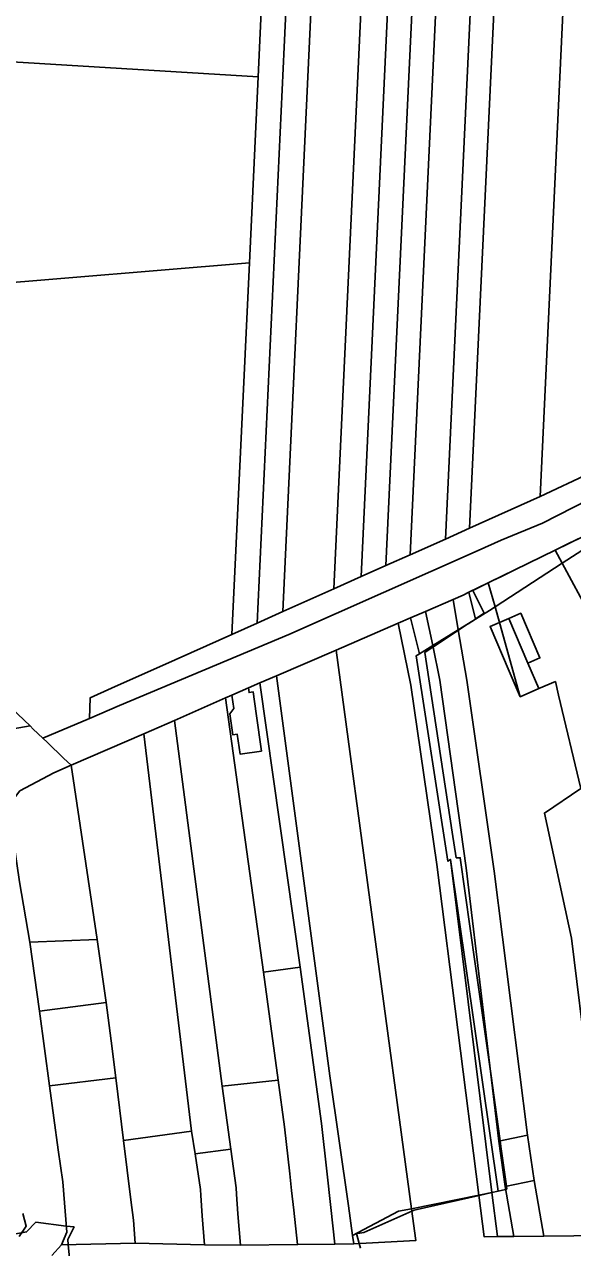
# Model space of a CAD drawing. Extents: x -521939 to -516426, y -1197857 to -1189551.
# Drawn here: x -519305 to -519137.7, y -1191837.1 to -1191463.5 of the extents above; entities that cross this region are included whole.
import ezdxf

# ---------------------------------------------------------------- set-up
doc = ezdxf.new("R2010")
doc.units = 0
for name, color, linetype in [('95560013', 7, 'Continuous'), ('95590013', 7, 'Continuous'), ('95610013', 7, 'Continuous'), ('95640013', 7, 'Continuous'), ('95660013', 7, 'Continuous')]:
    doc.layers.add(name, color=color, linetype=linetype)

msp = doc.modelspace()

# ---------------------------------------------------------------- linework, layer by layer
at = {"layer": '95560013'}
for points in [[(-519233.95, -1191646.37), (-519241.65, -1191649.81), (-519236.33, -1191536.36), (-519233.67, -1191479.5), (-519231.17, -1191426.05), (-519228.55, -1191370.34), (-519227.23, -1191342.05), (-519224.53, -1191284.5), (-519221.9, -1191228.24), (-519219.11, -1191168.85), (-519216.44, -1191111.73), (-519213.59, -1191050.84), (-519210.6, -1190987.17), (-519202.99, -1190986.99), (-519208.9, -1191112.86), (-519217.16, -1191288.78), (-519225.69, -1191470.45)], [(-519202.99, -1190986.99), (-519195.39, -1190986.84), (-519198.96, -1191063.06), (-519207.33, -1191241.76), (-519209.59, -1191290.03), (-519217.85, -1191466.45), (-519226.11, -1191642.87), (-519233.95, -1191646.37), (-519225.69, -1191470.45), (-519217.16, -1191288.78), (-519208.9, -1191112.86)], [(-519195.39, -1190986.84), (-519180.12, -1190986.51), (-519185.2, -1191095.03), (-519193.65, -1191275.54), (-519201.96, -1191453.06), (-519210.52, -1191635.92), (-519226.11, -1191642.87), (-519217.85, -1191466.45), (-519209.59, -1191290.03), (-519207.33, -1191241.76), (-519198.96, -1191063.06)], [(-519180.12, -1190986.51), (-519171.98, -1190986.32), (-519177.06, -1191094.78), (-519185.45, -1191273.91), (-519193.84, -1191453.04), (-519202.23, -1191632.17), (-519210.52, -1191635.92), (-519201.96, -1191453.06), (-519193.65, -1191275.54), (-519185.2, -1191095.03)], [(-519171.98, -1190986.32), (-519164.58, -1190986.14), (-519169.33, -1191087.59), (-519177.99, -1191272.55), (-519186.26, -1191449.18), (-519194.67, -1191628.8), (-519202.23, -1191632.17), (-519193.84, -1191453.04), (-519185.45, -1191273.91), (-519177.06, -1191094.78)], [(-519164.58, -1190986.14), (-519157.3, -1190985.98), (-519162.17, -1191090), (-519170.6, -1191270.06), (-519178.92, -1191447.77), (-519187.24, -1191625.48), (-519194.67, -1191628.8), (-519186.26, -1191449.18), (-519177.99, -1191272.55), (-519169.33, -1191087.59)], [(-519157.3, -1190985.98), (-519146.73, -1190985.75), (-519151.51, -1191087.8), (-519159.84, -1191265.64), (-519168.14, -1191442.84), (-519176.47, -1191620.68), (-519187.24, -1191625.48), (-519178.92, -1191447.77), (-519170.6, -1191270.06), (-519162.17, -1191090)], [(-519146.73, -1190985.75), (-519139.45, -1190985.59), (-519143.55, -1191073.01), (-519152.06, -1191254.46), (-519160.57, -1191435.91), (-519169.08, -1191617.36), (-519176.47, -1191620.68), (-519168.14, -1191442.84), (-519159.84, -1191265.64), (-519151.51, -1191087.8)], [(-519139.45, -1190985.59), (-519118.38, -1190985.11), (-519121.87, -1191059.6), (-519130.42, -1191242.09), (-519139, -1191425.22), (-519147.55, -1191607.71), (-519169.08, -1191617.36), (-519160.57, -1191435.91), (-519152.06, -1191254.46), (-519143.55, -1191073.01)], [(-519118.38, -1190985.11), (-519103.75, -1190984.78), (-519107.13, -1191057.48), (-519115.56, -1191238.8), (-519123.97, -1191419.69), (-519132.38, -1191600.58), (-519147.55, -1191607.71), (-519139, -1191425.22), (-519130.42, -1191242.09), (-519121.87, -1191059.6)], [(-519328.03, -1191447.63), (-519326.36, -1191420.26), (-519231.17, -1191426.05), (-519233.67, -1191479.5), (-519325.62, -1191473.92)], [(-519325.22, -1191478.24), (-519325.62, -1191473.92), (-519233.67, -1191479.5), (-519236.33, -1191536.36), (-519319.78, -1191543.27)], [(-519319.78, -1191543.27), (-519236.33, -1191536.36), (-519241.65, -1191649.81), (-519249.45, -1191653.31), (-519263.77, -1191659.73), (-519271.78, -1191663.31), (-519278.44, -1191666.27), (-519284.98, -1191669.24), (-519285.21, -1191675.48), (-519299.42, -1191681.52), (-519302.34, -1191678.73), (-519303.32, -1191677.79), (-519309.03, -1191672.4), (-519314.27, -1191609.51), (-519316.54, -1191582.06)], [(-519166.23, -1191821.08), (-519186.83, -1191825.25), (-519209.86, -1191654.59), (-519190.89, -1191646.39), (-519187.07, -1191665.36), (-519179.1, -1191720.15)], [(-519206.08, -1191824.4), (-519211.74, -1191784.69), (-519228.08, -1191662.46), (-519209.86, -1191654.59), (-519186.83, -1191825.25), (-519190.77, -1191826.05), (-519204.81, -1191833.46)]]:
    msp.add_lwpolyline(points, close=True, dxfattribs=at)
at = {"layer": '95590013'}
for points in [[(-519190.89, -1191646.39), (-519187.15, -1191644.77), (-519184.37, -1191655.72), (-519185.37, -1191656.34), (-519175.69, -1191719.09), (-519174.95, -1191718.57), (-519162.27, -1191820.28), (-519166.23, -1191821.08), (-519179.1, -1191720.15), (-519187.07, -1191665.36)], [(-519211.48, -1191824.84), (-519212.71, -1191813.8), (-519214.33, -1191799.2), (-519220.81, -1191751.51), (-519233.12, -1191664.6), (-519228.08, -1191662.46), (-519211.74, -1191784.69), (-519206.08, -1191824.4), (-519204.81, -1191833.46), (-519204.45, -1191836.01), (-519210.21, -1191836.07)], [(-519227.54, -1191785.95), (-519244.65, -1191787.82), (-519259.22, -1191676.08), (-519243.58, -1191669.19), (-519232.07, -1191752.96)], [(-519253.97, -1191801.52), (-519268.59, -1191680.16), (-519259.22, -1191676.08), (-519244.65, -1191787.82), (-519241.98, -1191807.09), (-519252.94, -1191808.45)], [(-519282.83, -1191742.97), (-519290.75, -1191689.81), (-519268.59, -1191680.16), (-519253.97, -1191801.52), (-519274.78, -1191804.4), (-519277.16, -1191785.26), (-519278.57, -1191773.93), (-519280.06, -1191762.3)], [(-519282.83, -1191742.97), (-519303.36, -1191743.79), (-519306.5, -1191725.42), (-519309.15, -1191707.14), (-519309.22, -1191703.48), (-519308.36, -1191700.15), (-519306.43, -1191697.63), (-519296.03, -1191692.09), (-519290.75, -1191689.81)], [(-519160.39, -1191819.9), (-519162.27, -1191820.28), (-519174.95, -1191718.57)], [(-519297.34, -1191787.75), (-519300.4, -1191764.9), (-519280.06, -1191762.3), (-519278.57, -1191773.93), (-519277.16, -1191785.26)]]:
    msp.add_lwpolyline(points, close=True, dxfattribs=at)
for points in [[(-519233.12, -1191664.6), (-519236.65, -1191666.15)], [(-519220.81, -1191751.51), (-519233.12, -1191664.6)], [(-519241.68, -1191668.36), (-519243.58, -1191669.19)], [(-519235.15, -1191667.41), (-519234.24, -1191673.93), (-519232.64, -1191685.45), (-519239.18, -1191686.39), (-519240.03, -1191680.3), (-519241.42, -1191680.48), (-519242.3, -1191674.1)], [(-519242.3, -1191674.1), (-519241.12, -1191672.48), (-519241.68, -1191668.36)], [(-519236.65, -1191666.15), (-519236.44, -1191667.59), (-519235.15, -1191667.41)], [(-519243.58, -1191669.19), (-519232.07, -1191752.96)], [(-519232.07, -1191752.96), (-519220.81, -1191751.51)]]:
    msp.add_lwpolyline(points, dxfattribs=at)
at = {"layer": '95610013'}
for points in [[(-519174.11, -1191639.14), (-519171.02, -1191637.8), (-519169.3, -1191636.96), (-519167.31, -1191645.19), (-519172.53, -1191648.41)], [(-519180.36, -1191653.25), (-519182.56, -1191642.78), (-519174.11, -1191639.14), (-519172.53, -1191648.41)], [(-519184.37, -1191655.72), (-519187.15, -1191644.77), (-519182.56, -1191642.78), (-519180.36, -1191653.25)]]:
    msp.add_lwpolyline(points, close=True, dxfattribs=at)
at = {"layer": '95640013'}
for points in [[(-519128.1, -1191606.31), (-519146.78, -1191615.88), (-519159.42, -1191620.98), (-519166.49, -1191624.15), (-519224.33, -1191649.88), (-519275.99, -1191671.57), (-519285.21, -1191675.48), (-519284.98, -1191669.24), (-519278.44, -1191666.27), (-519271.78, -1191663.31), (-519263.77, -1191659.73), (-519249.45, -1191653.31), (-519241.65, -1191649.81), (-519233.95, -1191646.37), (-519226.11, -1191642.87), (-519210.52, -1191635.92), (-519202.23, -1191632.17), (-519194.67, -1191628.8), (-519187.24, -1191625.48), (-519176.47, -1191620.68), (-519169.08, -1191617.36), (-519147.55, -1191607.71), (-519132.38, -1191600.58)], [(-519128.1, -1191606.31), (-519146.78, -1191615.88)], [(-519146.78, -1191615.88), (-519159.42, -1191620.98), (-519166.49, -1191624.15)], [(-519142.94, -1191624.08), (-519134.57, -1191619.98)], [(-519166.49, -1191624.15), (-519224.33, -1191649.88)], [(-519163.4, -1191634.08), (-519142.94, -1191624.08)], [(-519133.03, -1191783.15), (-519137.95, -1191742.66), (-519146.26, -1191704.38), (-519135.13, -1191696.91), (-519141.9, -1191668.42), (-519142.86, -1191664.24), (-519147.93, -1191666.36), (-519151.26, -1191658.59), (-519147.59, -1191657.02), (-519153.45, -1191643.37), (-519157.11, -1191644.95), (-519160, -1191646.19), (-519161.33, -1191641.44), (-519140.78, -1191628.04), (-519132.4, -1191643.72)], [(-519169.3, -1191636.96), (-519163.4, -1191634.08)], [(-519174.11, -1191639.14), (-519171.02, -1191637.8)], [(-519171.02, -1191637.8), (-519169.3, -1191636.96)], [(-519182.56, -1191642.78), (-519174.11, -1191639.14)], [(-519190.89, -1191646.39), (-519187.15, -1191644.77)], [(-519187.15, -1191644.77), (-519182.56, -1191642.78)], [(-519209.86, -1191654.59), (-519190.89, -1191646.39)], [(-519224.33, -1191649.88), (-519275.99, -1191671.57), (-519285.21, -1191675.48)], [(-519228.08, -1191662.46), (-519209.86, -1191654.59)], [(-519236.65, -1191666.15), (-519233.12, -1191664.6)], [(-519233.12, -1191664.6), (-519228.08, -1191662.46)], [(-519243.58, -1191669.19), (-519241.68, -1191668.36)], [(-519241.12, -1191672.48), (-519242.3, -1191674.1), (-519241.42, -1191680.48), (-519240.03, -1191680.3), (-519239.18, -1191686.39), (-519232.64, -1191685.45), (-519234.24, -1191673.93), (-519235.15, -1191667.41), (-519236.44, -1191667.59), (-519236.65, -1191666.15)], [(-519236.65, -1191666.15), (-519241.68, -1191668.36)], [(-519241.68, -1191668.36), (-519236.65, -1191666.15)], [(-519241.68, -1191668.36), (-519241.12, -1191672.48)], [(-519259.22, -1191676.08), (-519243.58, -1191669.19)], [(-519285.21, -1191675.48), (-519299.42, -1191681.52)], [(-519308.51, -1191678.62), (-519303.32, -1191677.79), (-519302.34, -1191678.73), (-519299.42, -1191681.52), (-519298.01, -1191682.87), (-519293.07, -1191687.59), (-519290.75, -1191689.81), (-519296.03, -1191692.09), (-519306.43, -1191697.63)], [(-519268.59, -1191680.16), (-519259.22, -1191676.08)], [(-519299.42, -1191681.52), (-519298.01, -1191682.87), (-519293.07, -1191687.59), (-519290.75, -1191689.81)], [(-519290.75, -1191689.81), (-519268.59, -1191680.16)], [(-519306.5, -1191725.42), (-519303.36, -1191743.79), (-519300.4, -1191764.9), (-519297.34, -1191787.75), (-519294.73, -1191807.26), (-519293.33, -1191817.07), (-519292.11, -1191832.38), (-519293.72, -1191836.26), (-519296.63, -1191839.59)], [(-519296.63, -1191839.59), (-519293.72, -1191836.26), (-519271.23, -1191835.76), (-519250.03, -1191836.27), (-519239.08, -1191836.39), (-519221.64, -1191836.2), (-519210.21, -1191836.07), (-519204.45, -1191836.01), (-519185.51, -1191834.98), (-519186.83, -1191825.25), (-519166.23, -1191821.08), (-519164.6, -1191833.85), (-519160.58, -1191833.79), (-519155.53, -1191833.72), (-519146.39, -1191833.6), (-519137.28, -1191833.49)], [(-519306.68, -1191833.7), (-519304.48, -1191830.56), (-519305.47, -1191826.76)], [(-519305.47, -1191826.76), (-519304.48, -1191830.56), (-519306.68, -1191833.7)]]:
    msp.add_lwpolyline(points, dxfattribs=at)
for points in [[(-519140.78, -1191628.04), (-519142.94, -1191624.08), (-519134.57, -1191619.98), (-519133.12, -1191623.04)], [(-519132.4, -1191643.72), (-519140.78, -1191628.04), (-519133.12, -1191623.04), (-519123.23, -1191645.9), (-519119.42, -1191654.96), (-519115.77, -1191670.66), (-519121.96, -1191674.53), (-519110.13, -1191693.66), (-519095.58, -1191755.51), (-519108, -1191736.99), (-519104.49, -1191734.63), (-519110.01, -1191726.43), (-519126.44, -1191659.3), (-519130.17, -1191650.19)], [(-519161.33, -1191641.44), (-519163.4, -1191634.08), (-519142.94, -1191624.08), (-519140.78, -1191628.04)], [(-519161.33, -1191641.44), (-519163.05, -1191642.56), (-519167.31, -1191645.19), (-519169.3, -1191636.96), (-519163.4, -1191634.08)], [(-519137.28, -1191833.49), (-519146.39, -1191833.6), (-519149.4, -1191816.67), (-519151.42, -1191802.82), (-519161.55, -1191722.16), (-519169.93, -1191663.75), (-519172.53, -1191648.41), (-519167.31, -1191645.19), (-519163.05, -1191642.56), (-519161.33, -1191641.44), (-519160, -1191646.19), (-519162.83, -1191647.4), (-519156.97, -1191661.07), (-519153.63, -1191668.86), (-519147.93, -1191666.36), (-519142.86, -1191664.24), (-519141.9, -1191668.42), (-519135.13, -1191696.91), (-519146.26, -1191704.38), (-519137.95, -1191742.66), (-519133.03, -1191783.15), (-519128.2, -1191830.17), (-519127.88, -1191833.32)], [(-519160, -1191646.19), (-519157.11, -1191644.95), (-519151.26, -1191658.59), (-519147.93, -1191666.36), (-519153.63, -1191668.86)], [(-519151.26, -1191658.59), (-519157.11, -1191644.95), (-519153.45, -1191643.37), (-519147.59, -1191657.02)], [(-519160.16, -1191804.59), (-519170.13, -1191721.16), (-519178.15, -1191663.8), (-519180.36, -1191653.25), (-519172.53, -1191648.41), (-519169.93, -1191663.75), (-519161.55, -1191722.16), (-519151.42, -1191802.82)], [(-519162.83, -1191647.4), (-519160, -1191646.19), (-519153.63, -1191668.86), (-519156.97, -1191661.07)], [(-519155.53, -1191833.72), (-519160.58, -1191833.79), (-519162.27, -1191820.28), (-519160.39, -1191819.9), (-519174.95, -1191718.57), (-519175.69, -1191719.09), (-519185.37, -1191656.34), (-519184.37, -1191655.72), (-519180.36, -1191653.25), (-519178.15, -1191663.8), (-519170.13, -1191721.16), (-519160.16, -1191804.59), (-519158.27, -1191818.46)], [(-519309.03, -1191672.4), (-519303.32, -1191677.79), (-519308.51, -1191678.62)], [(-519303.36, -1191743.79), (-519282.83, -1191742.97), (-519280.06, -1191762.3), (-519300.4, -1191764.9)], [(-519225.58, -1191800.22), (-519227.54, -1191785.95), (-519232.07, -1191752.96), (-519220.81, -1191751.51), (-519214.33, -1191799.2), (-519212.71, -1191813.8), (-519211.48, -1191824.84), (-519210.21, -1191836.07), (-519221.64, -1191836.2), (-519222.79, -1191825.67), (-519223.44, -1191819.71), (-519224, -1191814.63)], [(-519293.33, -1191817.07), (-519294.73, -1191807.26), (-519297.34, -1191787.75), (-519277.16, -1191785.26), (-519274.78, -1191804.4), (-519272.51, -1191822.56), (-519271.71, -1191828.77), (-519271.23, -1191835.76), (-519293.72, -1191836.26), (-519292.11, -1191832.38)], [(-519240.35, -1191818.83), (-519241.98, -1191807.09), (-519244.65, -1191787.82), (-519227.54, -1191785.95), (-519225.58, -1191800.22), (-519224, -1191814.63), (-519223.44, -1191819.71), (-519222.79, -1191825.67), (-519221.64, -1191836.2), (-519239.08, -1191836.39), (-519239.91, -1191826.82), (-519240.24, -1191820.83)], [(-519271.71, -1191828.77), (-519272.51, -1191822.56), (-519274.78, -1191804.4), (-519253.97, -1191801.52), (-519252.94, -1191808.45), (-519251.31, -1191819.43), (-519251.2, -1191821.19), (-519250.79, -1191827.42), (-519250.03, -1191836.27), (-519271.23, -1191835.76)], [(-519158.27, -1191818.46), (-519160.16, -1191804.59), (-519151.42, -1191802.82), (-519149.4, -1191816.67)], [(-519250.03, -1191836.27), (-519250.79, -1191827.42), (-519251.2, -1191821.19), (-519251.31, -1191819.43), (-519252.94, -1191808.45), (-519241.98, -1191807.09), (-519240.35, -1191818.83), (-519240.24, -1191820.83), (-519239.91, -1191826.82), (-519239.08, -1191836.39)], [(-519155.53, -1191833.72), (-519158.27, -1191818.46), (-519149.4, -1191816.67), (-519146.39, -1191833.6)], [(-519166.23, -1191821.08), (-519162.27, -1191820.28), (-519160.58, -1191833.79), (-519164.6, -1191833.85)], [(-519204.81, -1191833.46), (-519190.77, -1191826.05), (-519186.83, -1191825.25), (-519185.51, -1191834.98), (-519204.45, -1191836.01)]]:
    msp.add_lwpolyline(points, close=True, dxfattribs=at)
at = {"layer": '95660013'}
for points in [[(-519202.4, -1191837.35), (-519202.79, -1191835.92), (-519203.63, -1191832.84), (-519202.59, -1191832.69), (-519201.4, -1191832.53), (-519186.72, -1191826.04), (-519186.03, -1191825.73), (-519166.21, -1191821.2), (-519162.26, -1191820.3), (-519160.39, -1191819.87), (-519158.11, -1191819.35), (-519157.74, -1191819.27), (-519157.86, -1191818.38), (-519159.5, -1191806.24), (-519159.74, -1191804.51), (-519161.29, -1191793.54), (-519162.54, -1191784.7), (-519167.36, -1191750.49), (-519171.94, -1191718.04), (-519173.17, -1191718.04), (-519174.41, -1191710.23), (-519182.74, -1191655.3), (-519180.27, -1191653.67), (-519172.51, -1191648.53), (-519169.62, -1191646.61), (-519169.54, -1191646.56), (-519167.31, -1191645.19), (-519167.33, -1191645.1), (-519164.66, -1191643.33), (-519168.12, -1191636.39), (-519163.4, -1191634.08), (-519161.57, -1191633.18), (-519159.59, -1191632.21), (-519155.52, -1191630.22), (-519142.94, -1191624.07), (-519138.89, -1191622.09), (-519134.57, -1191619.98)], [(-519202.4, -1191837.35), (-519202.79, -1191835.92), (-519203.63, -1191832.84), (-519202.59, -1191832.69), (-519201.4, -1191832.53), (-519186.72, -1191826.04), (-519186.03, -1191825.73), (-519166.21, -1191821.2), (-519162.26, -1191820.3), (-519160.39, -1191819.87), (-519158.11, -1191819.35), (-519157.74, -1191819.27), (-519157.86, -1191818.38), (-519159.5, -1191806.24), (-519159.74, -1191804.51), (-519161.29, -1191793.54), (-519162.54, -1191784.7), (-519167.36, -1191750.49), (-519171.94, -1191718.04), (-519173.17, -1191718.04), (-519174.41, -1191710.23), (-519182.74, -1191655.3), (-519180.27, -1191653.67), (-519172.51, -1191648.53), (-519169.62, -1191646.61), (-519169.54, -1191646.56), (-519167.31, -1191645.19), (-519167.33, -1191645.1), (-519164.66, -1191643.33), (-519168.12, -1191636.39), (-519163.4, -1191634.08), (-519161.57, -1191633.18), (-519159.59, -1191632.21), (-519155.52, -1191630.22), (-519142.94, -1191624.07), (-519138.89, -1191622.09), (-519134.57, -1191619.98)], [(-519336.52, -1191837.45), (-519325.13, -1191835.88), (-519305.91, -1191832.59), (-519304.36, -1191832.33), (-519301.53, -1191829.4), (-519292.26, -1191830.54), (-519289.86, -1191830.84), (-519291.77, -1191834.7), (-519291.63, -1191836.21), (-519291.05, -1191842.41)], [(-519336.52, -1191837.45), (-519325.13, -1191835.88), (-519305.91, -1191832.59), (-519304.36, -1191832.33), (-519301.53, -1191829.4), (-519292.26, -1191830.54), (-519289.86, -1191830.84), (-519291.77, -1191834.7), (-519291.63, -1191836.21), (-519291.05, -1191842.41)]]:
    msp.add_lwpolyline(points, dxfattribs=at)

doc.saveas('drawing.dxf')
